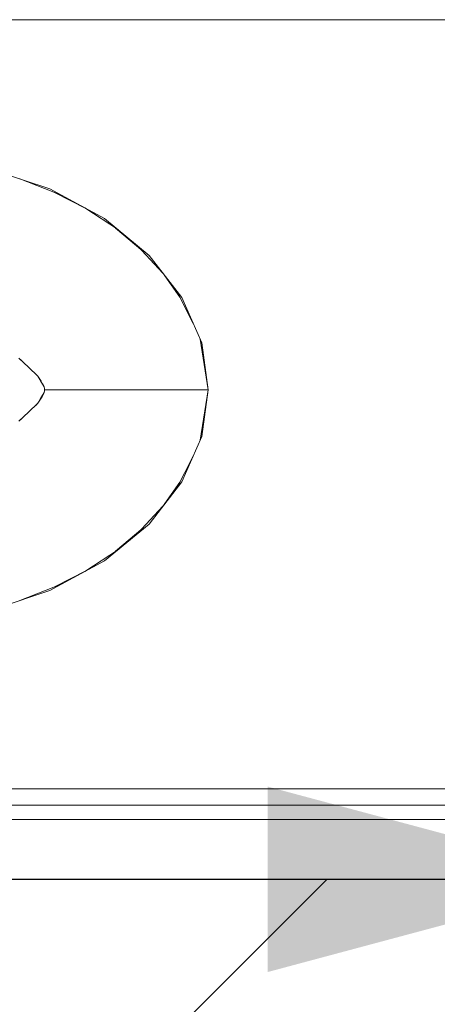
# Model space of a CAD drawing. Header units: millimetres. Extents: x 2 to 902, y -447 to 199.
# Tile 970 of 1056: x 52.581 to 53.164, y 180.667 to 182.042. Entities that reach past the tile are written whole.
import ezdxf

# ---------------------------------------------------------------- set-up
doc = ezdxf.new("R2010")
doc.units = ezdxf.units.MM
doc.header["$MEASUREMENT"] = 0
for name, color, linetype, lineweight in [('AF-Condutos', 4, 'Continuous', 25), ('AF-Sentido conduto', 9, 'Continuous', 30), ('AF-Textos conduto', 7, 'Continuous', 9), ('IFC-Elemento de mobília-Contorno', 152, 'Continuous', 5), ('IFC-Elemento terminal-Contorno', 253, 'Continuous', 5), ('IFC-Parede padrão-Contorno', 44, 'Continuous', 5)]:
    doc.layers.add(name, color=color, linetype=linetype, lineweight=lineweight)

msp = doc.modelspace()

# ---------------------------------------------------------------- hatches: boundary and pattern name
at = {"layer": 'AF-Sentido conduto', "linetype": 'Continuous'}
msp.add_hatch(color=7, dxfattribs=at).paths.add_polyline_path([(53.4108, 180.8417), (52.9278, 180.9711), (52.9278, 180.7123)])

# ---------------------------------------------------------------- linework, layer by layer
at = {"layer": 'AF-Condutos'}
msp.add_line((52.4925, 180.8417), (53.5291, 180.8417), dxfattribs=at)
at = {"layer": 'AF-Sentido conduto'}
msp.add_lwpolyline([(52.6108, 180.8417), (53.4108, 180.8417)], dxfattribs=at)
at = {"layer": 'AF-Textos conduto'}
for points in [[(51.7484, 180.8417), (51.7484, 182.0417), (54.9405, 182.0417)], [(53.0108, 180.8417), (51.8108, 179.6417), (48.6186, 179.6417)]]:
    msp.add_lwpolyline(points, dxfattribs=at)
at = {"layer": 'IFC-Elemento de mobília-Contorno', "color": 7, "lineweight": 5}
for p, q in [((52.536, 181.8346), (52.6233, 181.8056)), ((52.536, 181.8346), (52.6233, 181.8056)), ((52.6233, 181.8056), (52.6998, 181.7642)), ((52.6233, 181.8056), (52.6998, 181.7642)), ((52.6998, 181.7642), (52.7622, 181.7126)), ((52.6998, 181.7642), (52.7622, 181.7126)), ((52.7622, 181.7126), (52.8079, 181.6537)), ((52.7622, 181.7126), (52.8079, 181.6537)), ((52.8079, 181.6537), (52.8355, 181.5905)), ((52.8079, 181.6537), (52.8355, 181.5905)), ((52.8355, 181.5905), (52.8447, 181.5252)), ((52.8355, 181.5905), (52.8447, 181.5252)), ((52.8355, 181.4599), (52.8447, 181.5252)), ((52.8355, 181.4599), (52.8447, 181.5252)), ((52.8079, 181.3966), (52.8355, 181.4599)), ((52.8079, 181.3966), (52.8355, 181.4599)), ((52.7622, 181.3377), (52.8079, 181.3966)), ((52.7622, 181.3377), (52.8079, 181.3966)), ((52.6998, 181.2862), (52.7622, 181.3377)), ((52.6998, 181.2862), (52.7622, 181.3377)), ((52.6233, 181.2448), (52.6998, 181.2862)), ((52.6233, 181.2448), (52.6998, 181.2862)), ((52.536, 181.2158), (52.6233, 181.2448)), ((52.536, 181.2158), (52.6233, 181.2448)), ((50.3638, 180.9682), (53.6188, 180.9682)), ((51.185, 180.9682), (54.44, 180.9682)), ((50.7454, 180.9252), (54.3777, 180.9252)), ((51.185, 180.9252), (54.44, 180.9252))]:
    msp.add_line(p, q, dxfattribs=at)
at = {"layer": 'IFC-Elemento terminal-Contorno', "lineweight": 5}
for p, q in [((52.5814, 181.8195), (52.6398, 181.7967)), ((52.5814, 181.8195), (52.6398, 181.7967)), ((52.63, 181.8006), (52.6748, 181.7775)), ((52.63, 181.8006), (52.6748, 181.7775)), ((52.6725, 181.779), (52.7192, 181.7482)), ((52.6725, 181.779), (52.7192, 181.7482)), ((52.7152, 181.7508), (52.7507, 181.721)), ((52.7152, 181.7508), (52.7507, 181.721)), ((52.7461, 181.726), (52.7814, 181.6879)), ((52.7461, 181.726), (52.7814, 181.6879)), ((52.7808, 181.6886), (52.805, 181.6542)), ((52.7808, 181.6886), (52.805, 181.6542)), ((52.8002, 181.6636), (52.8235, 181.6178)), ((52.8002, 181.6636), (52.8235, 181.6178)), ((52.8332, 181.5957), (52.8447, 181.5252)), ((52.8332, 181.5957), (52.8447, 181.5252)), ((52.5804, 181.5691), (52.5837, 181.5663)), ((52.5804, 181.5691), (52.5935, 181.5566)), ((52.5804, 181.5691), (52.5837, 181.5663)), ((52.5804, 181.5691), (52.5935, 181.5566)), ((52.5935, 181.5566), (52.6067, 181.5441)), ((52.5935, 181.5566), (52.6067, 181.5441)), ((52.6044, 181.5466), (52.6067, 181.5441)), ((52.6046, 181.5463), (52.6067, 181.5441)), ((52.6067, 181.5441), (52.6115, 181.5369)), ((52.6067, 181.5441), (52.611, 181.5367)), ((52.6067, 181.5441), (52.6111, 181.5375)), ((52.6067, 181.5441), (52.6154, 181.5293)), ((52.611, 181.5367), (52.6154, 181.5293)), ((52.6136, 181.5332), (52.6154, 181.5293)), ((52.6136, 181.5331), (52.6154, 181.5293)), ((52.611, 181.5137), (52.6154, 181.5211)), ((52.611, 181.5137), (52.6154, 181.5211)), ((52.6127, 181.5153), (52.6154, 181.5211)), ((52.6136, 181.5172), (52.6154, 181.5211)), ((52.6154, 181.5293), (52.6162, 181.5264)), ((52.6154, 181.5293), (52.6159, 181.5272)), ((52.6154, 181.5293), (52.6161, 181.5267)), ((52.6154, 181.5293), (52.6159, 181.5272)), ((52.6154, 181.5211), (52.6162, 181.524)), ((52.6154, 181.5211), (52.6162, 181.524)), ((52.6154, 181.5211), (52.6159, 181.5231)), ((52.6154, 181.5211), (52.6159, 181.5231)), ((52.6159, 181.5272), (52.6163, 181.5252)), ((52.6159, 181.5272), (52.6163, 181.5252)), ((52.6159, 181.5231), (52.6163, 181.5252)), ((52.6159, 181.5231), (52.6163, 181.5252)), ((52.6162, 181.5264), (52.6163, 181.5252)), ((52.6162, 181.5264), (52.6163, 181.5252)), ((52.6162, 181.524), (52.6163, 181.5252)), ((52.6162, 181.524), (52.6163, 181.5252)), ((52.6163, 181.5252), (52.6761, 181.5252)), ((52.6163, 181.5252), (52.6761, 181.5252)), ((52.6761, 181.5252), (52.7313, 181.5252)), ((52.6761, 181.5252), (52.7313, 181.5252)), ((52.7313, 181.5252), (52.7785, 181.5252)), ((52.7313, 181.5252), (52.7785, 181.5252)), ((52.7785, 181.5252), (52.8144, 181.5252)), ((52.7785, 181.5252), (52.8144, 181.5252)), ((52.8144, 181.5252), (52.837, 181.5252)), ((52.8144, 181.5252), (52.837, 181.5252)), ((52.8145, 181.5252), (52.837, 181.5252)), ((52.8332, 181.4547), (52.8447, 181.5252)), ((52.8332, 181.4547), (52.8447, 181.5252)), ((52.837, 181.5252), (52.8447, 181.5252)), ((52.837, 181.5252), (52.8447, 181.5252)), ((52.5935, 181.4938), (52.6067, 181.5063)), ((52.5935, 181.4938), (52.6067, 181.5063)), ((52.6044, 181.5038), (52.6067, 181.5063)), ((52.6044, 181.5038), (52.6067, 181.5063)), ((52.6067, 181.5063), (52.611, 181.5137)), ((52.6067, 181.5063), (52.611, 181.5137)), ((52.6067, 181.5063), (52.6115, 181.5135)), ((52.6067, 181.5063), (52.608, 181.5083)), ((52.6115, 181.5135), (52.6127, 181.5153)), ((52.5804, 181.4813), (52.5935, 181.4938)), ((52.5804, 181.4813), (52.5935, 181.4938)), ((52.5804, 181.4813), (52.5836, 181.484)), ((52.8002, 181.3867), (52.8235, 181.4326)), ((52.8002, 181.3867), (52.8235, 181.4326)), ((52.7807, 181.3618), (52.805, 181.3962)), ((52.7807, 181.3618), (52.805, 181.3962)), ((52.7461, 181.3244), (52.7814, 181.3625)), ((52.7461, 181.3244), (52.7814, 181.3625)), ((52.7152, 181.2996), (52.7507, 181.3294)), ((52.7152, 181.2996), (52.7507, 181.3294)), ((52.6725, 181.2714), (52.7192, 181.3022)), ((52.6725, 181.2714), (52.7192, 181.3022)), ((52.63, 181.2498), (52.6748, 181.2729)), ((52.63, 181.2498), (52.6748, 181.2729)), ((52.5814, 181.2309), (52.6398, 181.2537)), ((52.5814, 181.2309), (52.6398, 181.2537))]:
    msp.add_line(p, q, dxfattribs=at)
at = {"layer": 'IFC-Parede padrão-Contorno', "color": 7, "lineweight": 5}
for p, q in [((51.6261, 180.9452), (57.6259, 180.9452)), ((50.7454, 180.9252), (56.3836, 180.9252))]:
    msp.add_line(p, q, dxfattribs=at)

doc.saveas('drawing.dxf')
